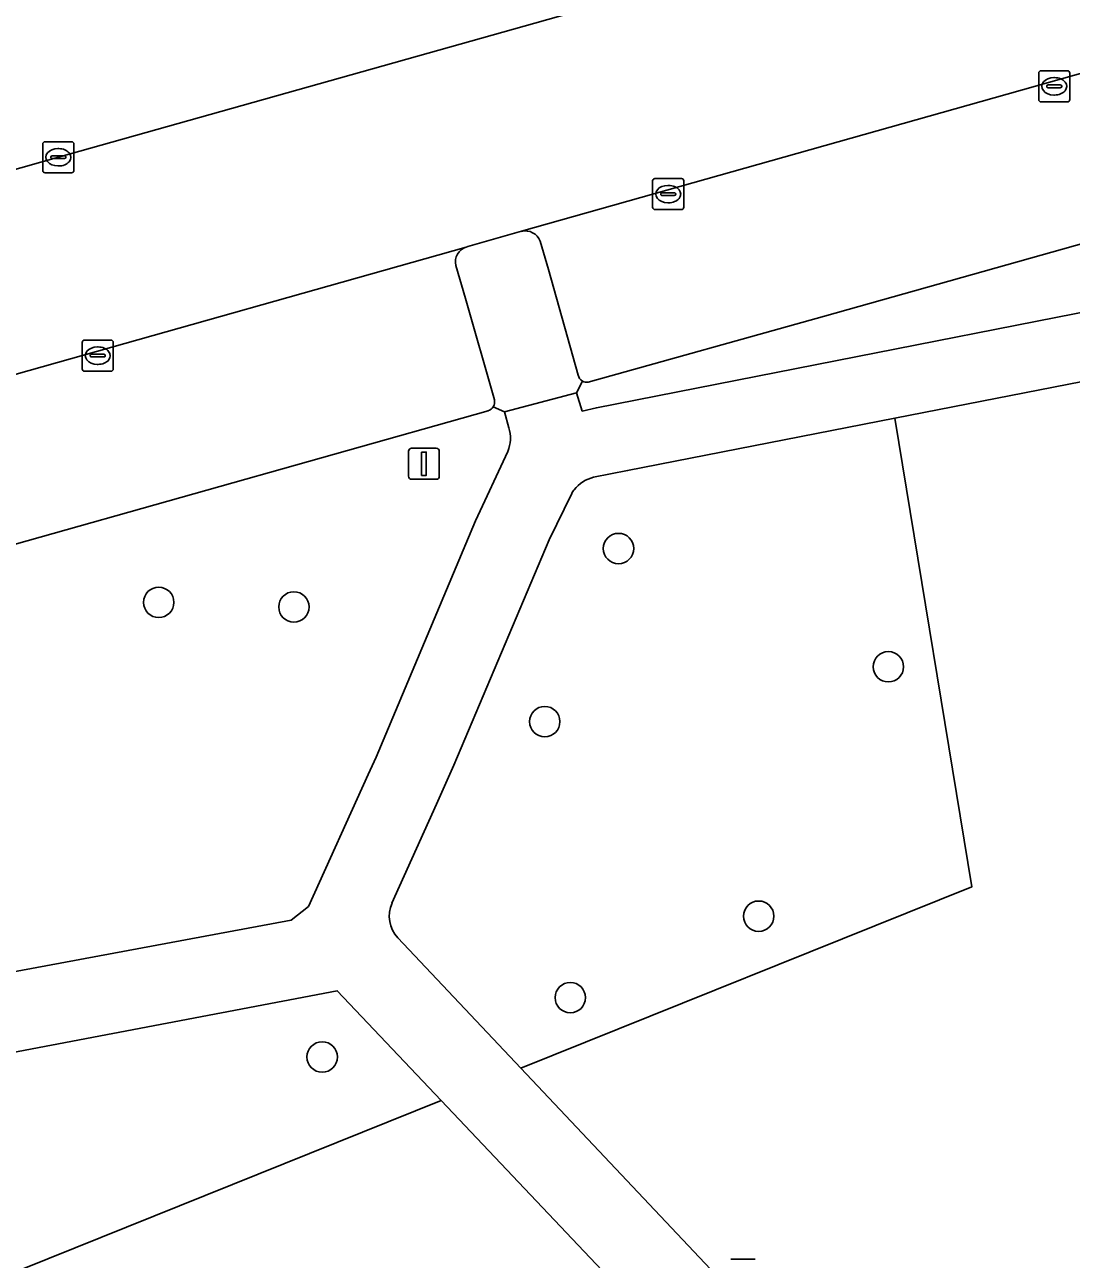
# Model space of a CAD drawing. Extents: x 159680 to 160786, y 387323 to 388340.
# Drawn here: x 160011.84 to 160045.51, y 387967.59 to 388007.32 of the extents above; entities that cross this region are included whole.
import ezdxf

# ---------------------------------------------------------------- set-up
doc = ezdxf.new("R2010")
doc.units = 0
for name, color, linetype in [('IMGEO_Boom', 7, 'Continuous'), ('IMGEO_Groenvoorziening', 7, 'Continuous'), ('IMGEO_Kolk', 7, 'Continuous'), ('IMGEO_Lichtmast', 7, 'Continuous'), ('IMGEO_Parkeervlak_open', 7, 'Continuous'), ('IMGEO_Rijbaan_lokaal_gesloten', 7, 'Continuous'), ('IMGEO_Verkeersbordpaal', 7, 'Continuous'), ('IMGEO_Voetpad_halfverhard', 7, 'Continuous'), ('IMGEO_Voetpad_open', 7, 'Continuous')]:
    doc.layers.add(name, color=color, linetype=linetype)

msp = doc.modelspace()

# ---------------------------------------------------------------- linework, layer by layer
at = {"layer": 'IMGEO_Boom'}
for centre in [(160030.942, 387990.46), (160016.15, 387988.728), (160020.498, 387988.581), (160039.623, 387986.656), (160028.569, 387984.89), (160035.452, 387978.63), (160029.39, 387976.011), (160021.408, 387974.1)]:
    msp.add_circle(centre, 0.489, dxfattribs=at)
at = {"layer": 'IMGEO_Groenvoorziening'}
for points in [[(160047.092, 388000.622), (160037.571, 387997.938), (160029.97, 387995.811)], [(160029.778, 387995.848), (160029.587, 387995.473), (160029.775, 387994.884), (160030.23, 387994.991), (160054.004, 387999.665)], [(160054.706, 387997.566), (160039.832, 387994.651), (160042.304, 387979.574), (160027.804, 387973.736), (160039.464, 387961.379), (160045.579, 387955.091), (160046.849, 387955.626), (160046.152, 387957.495), (160060.975, 387963.388), (160063.799, 387964.498)], [(160026.743, 387994.896), (159987.186, 387983.737), (159941.119, 387970.746)], [(160027.411, 387994.348), (160027.27, 387994.854), (160026.913, 387995.022)], [(160023.843, 387977.934), (160027.804, 387973.736), (160042.304, 387979.574), (160039.832, 387994.651)], [(160039.832, 387994.651), (160039.827, 387994.65), (160031.235, 387992.966), (160030.14, 387992.755)], [(159988.031, 387972.25), (159990.106, 387977.001), (159998.156, 387976.693), (159998.948, 387974.507), (160000, 387974.703), (160020.409, 387978.508), (160020.967, 387978.944), (160022.891, 387983.193), (160023.143, 387983.751), (160026.344, 387991.352), (160027.378, 387993.584)], [(160029.437, 387992.231), (160028.714, 387990.739), (160025.645, 387983.494), (160025.081, 387982.235), (160023.654, 387979.05)]]:
    msp.add_lwpolyline(points, dxfattribs=at)
for points in [[(159999.39, 387971.951), (160000, 387970.7), (160003.326, 387963.881), (160025.236, 387972.702), (160021.895, 387976.23), (160000, 387972.067)], [(160037.196, 387954.02), (160037.945, 387952.192), (160041.286, 387953.436), (160043.077, 387954.15), (160036.357, 387960.96), (160025.236, 387972.702), (160003.326, 387963.881), (160000, 387970.7), (159999.39, 387971.951), (159991.972, 387970.541), (159968.592, 387956.94), (159951.143, 387946.514), (159954.417, 387925.43), (159946.096, 387921.913), (159946.271, 387920.524), (159946.763, 387916.614), (159948.604, 387917.346), (159976.881, 387928.393), (159976.14, 387930.3)]]:
    msp.add_lwpolyline(points, close=True, dxfattribs=at)
for centre, radius, start, end in [((160029.926, 387996.101), 0.293, 239.6261, 278.5585), ((160026.667, 387995.176), 0.29, 285.1363, 327.9536), ((160026.395, 387994.009), 1.071, 336.6186, 18.4349), ((160030.393, 387991.684), 1.1, 103.273, 142.5604), ((160030.284, 387991.75), 0.974, 141.7681, 150.4193), ((160024.588, 387978.634), 1.022, 155.9921, 223.2321)]:
    msp.add_arc(centre, radius, start, end, dxfattribs=at)
at = {"layer": 'IMGEO_Kolk'}
for p, q in [((160044.46, 388004.906), (160044.46, 388005.758)), ((160044.535, 388005.832), (160045.387, 388005.832)), ((160044.948, 388005.612), (160044.973, 388005.612)), ((160045.461, 388005.758), (160045.461, 388004.906)), ((160044.719, 388005.326), (160044.719, 388005.338)), ((160045.157, 388005.289), (160044.759, 388005.289)), ((160044.762, 388005.375), (160045.16, 388005.375)), ((160045.203, 388005.338), (160045.203, 388005.326)), ((160045.387, 388004.832), (160044.535, 388004.832)), ((160044.971, 388005.052), (160044.946, 388005.052)), ((160012.494, 388003.549), (160013.346, 388003.549)), ((160012.419, 388002.623), (160012.419, 388003.475)), ((160012.721, 388003.092), (160013.119, 388003.092)), ((160012.907, 388003.329), (160012.932, 388003.329)), ((160013.42, 388003.475), (160013.42, 388002.623)), ((160012.678, 388003.043), (160012.678, 388003.055)), ((160013.116, 388003.006), (160012.718, 388003.006)), ((160012.93, 388002.769), (160012.905, 388002.769)), ((160013.162, 388003.055), (160013.162, 388003.043)), ((160013.346, 388002.549), (160012.494, 388002.549)), ((160032.04, 388001.439), (160032.04, 388002.291)), ((160032.115, 388002.365), (160032.967, 388002.365)), ((160033.041, 388002.291), (160033.041, 388001.439)), ((160032.342, 388001.908), (160032.74, 388001.908)), ((160032.528, 388002.145), (160032.553, 388002.145)), ((160032.299, 388001.859), (160032.299, 388001.871)), ((160032.737, 388001.822), (160032.339, 388001.822)), ((160032.551, 388001.585), (160032.526, 388001.585)), ((160032.783, 388001.871), (160032.783, 388001.859)), ((160032.967, 388001.365), (160032.115, 388001.365)), ((160013.762, 387997.166), (160014.614, 387997.166)), ((160013.687, 387996.24), (160013.687, 387997.092)), ((160014.175, 387996.946), (160014.2, 387996.946)), ((160014.688, 387997.092), (160014.688, 387996.24)), ((160013.946, 387996.66), (160013.946, 387996.672)), ((160014.384, 387996.623), (160013.986, 387996.623)), ((160013.989, 387996.709), (160014.387, 387996.709)), ((160014.198, 387996.386), (160014.173, 387996.386)), ((160014.43, 387996.672), (160014.43, 387996.66)), ((160014.614, 387996.166), (160013.762, 387996.166))]:
    msp.add_line(p, q, dxfattribs=at)
for points in [[(160044.46, 388004.906), (160044.46, 388005.758)], [(160044.535, 388005.832), (160045.387, 388005.832)], [(160045.461, 388005.758), (160045.461, 388004.906)], [(160045.387, 388004.832), (160044.535, 388004.832)], [(160012.494, 388003.549), (160013.346, 388003.549)], [(160012.419, 388002.623), (160012.419, 388003.475)], [(160013.42, 388003.475), (160013.42, 388002.623)], [(160013.346, 388002.549), (160012.494, 388002.549)], [(160032.04, 388001.439), (160032.04, 388002.291)], [(160032.115, 388002.365), (160032.967, 388002.365)], [(160033.041, 388002.291), (160033.041, 388001.439)], [(160032.967, 388001.365), (160032.115, 388001.365)], [(160013.762, 387997.166), (160014.614, 387997.166)], [(160013.687, 387996.24), (160013.687, 387997.092)], [(160014.688, 387997.092), (160014.688, 387996.24)], [(160014.614, 387996.166), (160013.762, 387996.166)]]:
    msp.add_lwpolyline(points, dxfattribs=at)
for centre, radius, start, end in [((160044.537, 388005.756), 0.0765, 91.552, 178.448), ((160044.537, 388005.756), 0.0765, 91.552, 178.448), ((160045.385, 388005.756), 0.0765, 1.552, 88.448), ((160045.385, 388005.756), 0.0765, 1.552, 88.448), ((160044.759, 388005.335), 0.0403, 85.8775, 175.7526), ((160044.756, 388005.325), 0.0366, 178.938, 274.7102), ((160045.16, 388005.332), 0.043, 264.8664, 352.4533), ((160045.164, 388005.337), 0.0386, 1.7309, 96.639), ((160044.537, 388004.908), 0.0765, 181.552, 268.448), ((160044.537, 388004.908), 0.0765, 181.552, 268.448), ((160045.385, 388004.908), 0.0765, 271.552, 358.448), ((160045.385, 388004.908), 0.0765, 271.552, 358.448), ((160012.496, 388003.473), 0.0765, 91.552, 178.448), ((160012.496, 388003.473), 0.0765, 91.552, 178.448), ((160013.344, 388003.473), 0.0765, 1.552, 88.448), ((160013.344, 388003.473), 0.0765, 1.552, 88.448), ((160012.718, 388003.052), 0.0403, 85.8775, 175.7526), ((160013.123, 388003.054), 0.0386, 1.7309, 96.639), ((160012.715, 388003.042), 0.0366, 178.938, 274.7102), ((160013.119, 388003.049), 0.043, 264.8664, 352.4533), ((160012.496, 388002.625), 0.0765, 181.552, 268.448), ((160012.496, 388002.625), 0.0765, 181.552, 268.448), ((160013.344, 388002.625), 0.0765, 271.552, 358.448), ((160013.344, 388002.625), 0.0765, 271.552, 358.448), ((160032.117, 388002.289), 0.0765, 91.552, 178.448), ((160032.117, 388002.289), 0.0765, 91.552, 178.448), ((160032.965, 388002.289), 0.0765, 1.552, 88.448), ((160032.965, 388002.289), 0.0765, 1.552, 88.448), ((160032.339, 388001.868), 0.0403, 85.8775, 175.7526), ((160032.744, 388001.87), 0.0386, 1.7309, 96.639), ((160032.336, 388001.858), 0.0366, 178.938, 274.7102), ((160032.74, 388001.865), 0.043, 264.8664, 352.4533), ((160032.117, 388001.441), 0.0765, 181.552, 268.448), ((160032.117, 388001.441), 0.0765, 181.552, 268.448), ((160032.965, 388001.441), 0.0765, 271.552, 358.448), ((160032.965, 388001.441), 0.0765, 271.552, 358.448), ((160013.764, 387997.09), 0.0765, 91.552, 178.448), ((160013.764, 387997.09), 0.0765, 91.552, 178.448), ((160014.612, 387997.09), 0.0765, 1.552, 88.448), ((160014.612, 387997.09), 0.0765, 1.552, 88.448), ((160013.986, 387996.669), 0.0403, 85.8775, 175.7526), ((160013.983, 387996.659), 0.0366, 178.938, 274.7102), ((160014.387, 387996.666), 0.043, 264.8664, 352.4533), ((160014.391, 387996.671), 0.0386, 1.7309, 96.639), ((160013.764, 387996.242), 0.0765, 181.552, 268.448), ((160013.764, 387996.242), 0.0765, 181.552, 268.448), ((160014.612, 387996.242), 0.0765, 271.552, 358.448), ((160014.612, 387996.242), 0.0765, 271.552, 358.448)]:
    msp.add_arc(centre, radius, start, end, dxfattribs=at)
for centre, major_axis, ratio, start_param, end_param in [((160044.947, 388005.332), (-0.387, 0.002), 0.722429, 4.712389, 7.853982), ((160044.972, 388005.332), (-0.39, 0.002), 0.717154, 1.570796, 4.712389), ((160012.906, 388003.049), (-0.387, 0.002), 0.722429, 4.712389, 7.853982), ((160012.931, 388003.049), (-0.39, 0.002), 0.717154, 1.570796, 4.712389), ((160032.527, 388001.865), (-0.387, 0.002), 0.722429, 4.712389, 7.853982), ((160032.552, 388001.865), (-0.39, 0.002), 0.717154, 1.570796, 4.712389), ((160014.174, 387996.666), (-0.387, 0.002), 0.722429, 4.712389, 7.853982), ((160014.199, 387996.666), (-0.39, 0.002), 0.717154, 1.570796, 4.712389)]:
    msp.add_ellipse(centre, major_axis=major_axis, ratio=ratio, start_param=start_param, end_param=end_param, dxfattribs=at)
at = {"layer": 'IMGEO_Lichtmast'}
for p, q in [((160024.186, 387992.788), (160024.186, 387993.588)), ((160024.186, 387993.588), (160024.186, 387992.788)), ((160024.286, 387993.688), (160025.076, 387993.688)), ((160025.076, 387993.688), (160024.286, 387993.688)), ((160025.176, 387993.588), (160025.176, 387992.788)), ((160025.176, 387992.788), (160025.176, 387993.588)), ((160025.076, 387992.688), (160024.286, 387992.688)), ((160024.286, 387992.688), (160025.076, 387992.688))]:
    msp.add_line(p, q, dxfattribs=at)
msp.add_lwpolyline([(160024.606, 387993.563), (160024.756, 387993.563), (160024.756, 387992.813), (160024.606, 387992.813), (160024.606, 387993.563)], dxfattribs=at)
for centre, start, end in [((160024.286, 387993.588), 90, 180), ((160024.286, 387993.588), 90, 180), ((160025.076, 387993.588), 0, 90), ((160025.076, 387993.588), 360, 90), ((160024.286, 387992.788), 180, 270), ((160024.286, 387992.788), 180, 270), ((160025.076, 387992.788), 270, 0), ((160025.076, 387992.788), 270, 0)]:
    msp.add_arc(centre, 0.1, start, end, dxfattribs=at)
at = {"layer": 'IMGEO_Parkeervlak_open'}
for points in [[(160046.868, 388006.04), (160027.821, 388000.667)], [(160028.42, 388000.355), (160028.691, 387999.439), (160029.641, 387996.037)], [(160029.97, 387995.811), (160037.571, 387997.938), (160047.092, 388000.622)]]:
    msp.add_lwpolyline(points, dxfattribs=at)
for centre, radius, start, end in [((160027.943, 388000.169), 0.512, 21.2384, 103.7344), ((160029.927, 387996.1), 0.292, 192.4167, 239.4576), ((160029.926, 387996.101), 0.293, 239.6261, 278.5585)]:
    msp.add_arc(centre, radius, start, end, dxfattribs=at)
at = {"layer": 'IMGEO_Rijbaan_lokaal_gesloten'}
for points in [[(160083.381, 388022.896), (160082.508, 388022.65), (160082.159, 388022.551), (160048.532, 388013.083), (160030.725, 388008.065), (160012.92, 388003.049), (159996.101, 387998.287), (159976.848, 387992.866), (159960.046, 387988.14), (159939.339, 387982.319), (159921.263, 387977.213), (159904.721, 387972.567), (159885.981, 387967.286), (159867.201, 387961.954), (159849.42, 387956.928), (159846.182, 387956.029), (159846.177, 387956.028), (159847.813, 387949.843)], [(159997.91, 387992.22), (160026.043, 388000.161), (160026.098, 388000.177), (160027.821, 388000.667), (160046.868, 388006.04), (160047.038, 388006.081), (160049.921, 388006.905), (160065.061, 388011.145), (160065.314, 388011.216), (160071.266, 388012.932), (160071.32, 388012.944), (160084.247, 388016.506), (160092.306, 388018.726)]]:
    msp.add_lwpolyline(points, dxfattribs=at)
at = {"layer": 'IMGEO_Verkeersbordpaal'}
for p, q in [((160034.551, 387967.591), (160035.341, 387967.591)), ((160035.341, 387967.591), (160034.551, 387967.591))]:
    msp.add_line(p, q, dxfattribs=at)
at = {"layer": 'IMGEO_Voetpad_halfverhard'}
for points in [[(160030.14, 387992.755), (160031.235, 387992.966), (160039.827, 387994.65), (160039.832, 387994.651), (160054.706, 387997.566), (160054.004, 387999.665), (160030.23, 387994.991), (160029.775, 387994.884), (160029.587, 387995.473), (160027.27, 387994.854), (160027.411, 387994.348)], [(160027.378, 387993.584), (160026.344, 387991.352), (160023.143, 387983.751), (160022.891, 387983.193), (160020.967, 387978.944), (160020.409, 387978.508), (160000, 387974.703), (159998.948, 387974.507), (159988.031, 387972.25), (159986.952, 387970.414), (159944.769, 387945.695)], [(160025.645, 387983.494), (160028.714, 387990.739), (160029.437, 387992.231)], [(160023.654, 387979.05), (160025.081, 387982.235), (160025.645, 387983.494)], [(159944.78, 387942.712), (159951.143, 387946.514), (159968.592, 387956.94), (159991.972, 387970.541), (159999.39, 387971.951), (160000, 387972.067), (160021.895, 387976.23), (160025.236, 387972.702), (160036.357, 387960.96), (160043.077, 387954.15), (160045.579, 387955.091), (160039.464, 387961.379), (160027.804, 387973.736), (160023.843, 387977.934)]]:
    msp.add_lwpolyline(points, dxfattribs=at)
for centre, radius, start, end in [((160026.395, 387994.009), 1.071, 336.6186, 18.4349), ((160030.393, 387991.684), 1.1, 103.273, 142.5604), ((160030.284, 387991.75), 0.974, 141.7681, 150.4193), ((160024.588, 387978.634), 1.022, 155.9921, 223.2321)]:
    msp.add_arc(centre, radius, start, end, dxfattribs=at)
at = {"layer": 'IMGEO_Voetpad_open'}
for points in [[(159960.046, 387988.14), (159976.848, 387992.866), (159996.101, 387998.287), (160012.92, 388003.049), (160030.725, 388008.065)], [(160027.821, 388000.667), (160026.098, 388000.177), (160026.043, 388000.161)], [(160028.691, 387999.439), (160028.42, 388000.355)], [(160026.043, 388000.161), (159997.91, 387992.22), (159941.956, 387976.446), (159938.528, 387975.474)], [(160026.947, 387995.24), (160026.021, 387998.509), (160025.706, 387999.568)], [(160025.706, 387999.568), (160026.021, 387998.509), (160026.947, 387995.24)], [(160029.641, 387996.037), (160028.691, 387999.439)], [(160026.913, 387995.022), (160027.27, 387994.854), (160029.587, 387995.473), (160029.778, 387995.848)], [(159941.119, 387970.746), (159987.186, 387983.737), (160026.743, 387994.896)]]:
    msp.add_lwpolyline(points, dxfattribs=at)
for centre, radius, start, end in [((160027.943, 388000.169), 0.512, 21.2384, 103.7344), ((160026.208, 387999.675), 0.514, 108.7909, 191.9902), ((160026.208, 387999.675), 0.514, 108.7909, 191.9902), ((160029.927, 387996.1), 0.292, 192.4167, 239.4576), ((160026.67, 387995.172), 0.285, 328.3794, 13.8913), ((160026.67, 387995.172), 0.285, 328.3794, 13.8913), ((160026.667, 387995.176), 0.29, 285.1363, 327.9536)]:
    msp.add_arc(centre, radius, start, end, dxfattribs=at)

doc.saveas('drawing.dxf')
